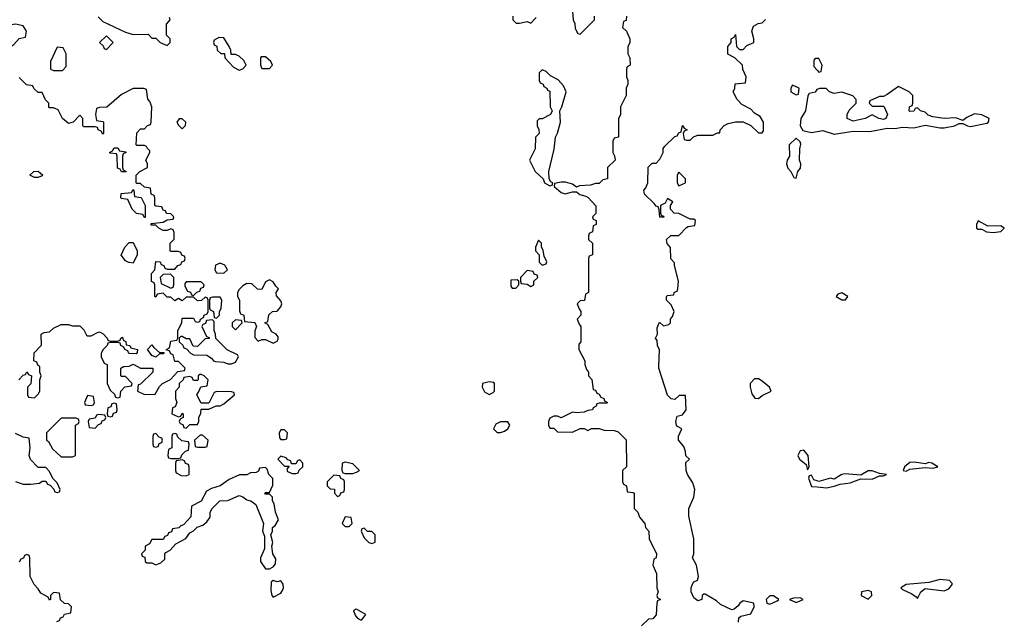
# Model space of a CAD drawing. Header units: inches. Extents: x 2701323 to 2964515, y 494916 to 722124.
# Tile 268 of 656: x 2805792 to 2810988, y 628654 to 631831. Entities that reach past the tile are written whole.
import ezdxf

# ---------------------------------------------------------------- set-up
doc = ezdxf.new("R2010")
doc.units = ezdxf.units.IN
doc.header["$MEASUREMENT"] = 0
for name, color, linetype in [('C8602', 7, 'Continuous'), ('C8603', 7, 'Continuous'), ('C8612', 7, 'Continuous'), ('C8613', 7, 'Continuous')]:
    doc.layers.add(name, color=color, linetype=linetype)

msp = doc.modelspace()

# ---------------------------------------------------------------- linework, layer by layer
at = {"layer": 'C8602', "color": 2, "elevation": 2}
for points in [[(2805788, 629930), (2805810, 629954), (2805822, 629958), (2805830, 629972), (2805838, 629958), (2805854, 629950), (2805851.6, 629908.4), (2805834, 629890), (2805834, 629850), (2805838, 629838), (2805870, 629834), (2805890, 629854), (2805898, 629870), (2805898, 629930), (2805906, 629950), (2805898, 629970), (2805898, 629998), (2805895.7, 630000)], [(2806254, 630000), (2806254, 629910), (2806270, 629874), (2806292.7, 629852.7), (2806298, 629838), (2806310, 629834), (2806322, 629838), (2806326, 629870), (2806347.3, 629892.7), (2806382, 629898), (2806386, 629910), (2806350, 629946), (2806330, 629946), (2806326, 629950), (2806326, 629990), (2806340.4, 629999.6), (2806345.3, 630000)], [(2806413.2, 630000), (2806430, 629991.3), (2806494, 629990), (2806494, 629970), (2806430, 629906), (2806418, 629902), (2806414, 629870), (2806450, 629852), (2806507.3, 629852.7), (2806530, 629894), (2806546, 629910), (2806588.4, 629931.6), (2806627.3, 629972.7), (2806662, 629978), (2806666, 629990), (2806656, 630000)], [(2808777.6, 630000), (2808783.6, 629983.6), (2808794, 629970), (2808794, 629950), (2808811.6, 629931.6), (2808818, 629878), (2808830, 629874), (2808838, 629858), (2808850, 629854), (2808858, 629838), (2808874, 629830), (2808878, 629818), (2808894, 629810), (2808890, 629806), (2808850, 629806), (2808838, 629802), (2808834, 629790), (2808818, 629782), (2808814, 629770), (2808790, 629768), (2808770, 629758), (2808730, 629755.3), (2808710, 629759), (2808650, 629728), (2808630, 629738), (2808610, 629738), (2808590, 629726), (2808582, 629710), (2808582, 629690), (2808590, 629674), (2808610, 629674), (2808630, 629654), (2808710, 629652), (2808750, 629672), (2808770, 629672), (2808790, 629662), (2808810, 629672), (2808850, 629672), (2808876.4, 629663.6), (2808930, 629662), (2808950, 629654), (2808991.6, 629611.6), (2808994, 629470), (2808974, 629450), (2808974, 629390), (2808978, 629378), (2808994, 629370), (2808998, 629338), (2809030, 629334), (2809034, 629330), (2809034, 629250), (2809054, 629230), (2809063.6, 629203.6), (2809091.3, 629171.3), (2809094, 629150), (2809112, 629130), (2809114, 629090), (2809152, 629010), (2809151.6, 628988.4), (2809138, 628982), (2809134, 628950), (2809152.7, 628907.3), (2809154, 628830), (2809162, 628810), (2809154, 628790), (2809158, 628778), (2809174, 628770), (2809158, 628762), (2809154, 628750), (2809151.6, 628688.4), (2809132.7, 628667.3), (2809110, 628666), (2809074, 628630)], [(2809586, 628650), (2809587.3, 628672.7), (2809598, 628682), (2809650, 628694), (2809668, 628730), (2809666, 628750), (2809610, 628762), (2809592, 628750), (2809583.6, 628736.4), (2809562, 628718), (2809550, 628715.3), (2809490, 628742), (2809470, 628762), (2809410, 628798), (2809402, 628798), (2809394, 628790), (2809391.1, 628768.9), (2809370, 628762), (2809350, 628778), (2809335.3, 628810), (2809335.3, 628830), (2809342, 628850), (2809350, 628862), (2809368.4, 628871.6), (2809374, 628890), (2809364, 628950), (2809342, 628990), (2809348.7, 629010), (2809348.9, 629088.9), (2809324, 629210), (2809324, 629250), (2809348.7, 629310), (2809354, 629350), (2809344.7, 629384.7), (2809315.3, 629430), (2809309, 629450), (2809308, 629492), (2809326, 629510), (2809307.3, 629527.3), (2809306, 629550), (2809296.4, 629576.4), (2809268.7, 629610), (2809268.4, 629631.6), (2809286, 629670), (2809263.1, 629683.1), (2809258, 629690), (2809255.3, 629710), (2809262, 629738), (2809290, 629744.7), (2809308.7, 629770), (2809306, 629846), (2809272.7, 629847.3), (2809250, 629826), (2809230, 629828), (2809210, 629848), (2809164, 629990), (2809164.5, 630000)], [(2805770, 629392), (2805810, 629378), (2805850, 629378), (2805896.4, 629383.6), (2805910, 629394), (2805930, 629394), (2805938, 629378), (2805952.7, 629372.7), (2805972.7, 629352.7), (2805978, 629338), (2805990, 629334), (2806002, 629338), (2806006, 629350), (2805990, 629386), (2805967.3, 629407.3), (2805950, 629446), (2805930, 629466), (2805890, 629466), (2805849.1, 629509.1), (2805842, 629530), (2805848, 629570), (2805842, 629622), (2805810, 629626), (2805770, 629646)], [(2810000, 629396), (2809982, 629402), (2809970, 629426), (2809958, 629422), (2809954, 629410), (2809970, 629366.8), (2810000, 629363.9)], [(2805987.3, 628652.7), (2806002, 628658), (2806007.3, 628672.7), (2806022, 628678), (2806028, 628692), (2806062, 628698), (2806066, 628730), (2806050, 628746), (2806028.4, 628748.4), (2806007.3, 628767.3), (2806002, 628802), (2805970, 628806), (2805954, 628790), (2805954, 628770), (2805950, 628766), (2805942, 628782), (2805903.1, 628803.1), (2805890, 628826), (2805868.4, 628848.4), (2805848, 628890), (2805846, 628990), (2805842, 629002), (2805830, 629006), (2805818, 629002), (2805812.7, 628987.3), (2805798, 628982), (2805790, 628966)]]:
    msp.add_lwpolyline(points, dxfattribs=at)
for points in [[(2806750, 629958), (2806742, 629958), (2806734, 629950), (2806734, 629930), (2806730, 629926), (2806710, 629926), (2806702, 629942), (2806690, 629946), (2806658, 629942), (2806654, 629930), (2806634, 629910), (2806634, 629890), (2806614, 629870), (2806614, 629830), (2806622, 629810), (2806612.7, 629787.3), (2806598, 629782), (2806594, 629750), (2806630, 629734), (2806642, 629738), (2806650, 629754), (2806654, 629750), (2806654, 629730), (2806638, 629722), (2806634, 629710), (2806638, 629698), (2806652.7, 629692.7), (2806658, 629678), (2806670, 629674), (2806690, 629694), (2806730, 629694), (2806738, 629710), (2806738, 629730), (2806747.3, 629752.7), (2806750, 629774), (2806790, 629774), (2806828.4, 629791.6), (2806850, 629792), (2806870, 629802), (2806926, 629850), (2806922, 629862), (2806910, 629866), (2806832.7, 629867.3), (2806818, 629862), (2806790, 629806), (2806750, 629806), (2806726, 629850), (2806736.4, 629863.6), (2806747.3, 629892.7), (2806782, 629898), (2806786, 629930), (2806766, 629950)], [(2808270, 629918), (2808234, 629910), (2808232, 629890), (2808245.4, 629865.4), (2808270, 629852), (2808290, 629862), (2808298, 629870), (2808298, 629910), (2808294.6, 629914.6)], [(2809690, 629935.3), (2809670, 629934), (2809646, 629910), (2809646, 629890), (2809655.3, 629855.3), (2809671.6, 629831.6), (2809690, 629831.3), (2809710, 629846), (2809758, 629870), (2809748, 629890), (2809710, 629922)], [(2806150, 629846), (2806134, 629810), (2806138, 629798), (2806170, 629794), (2806182, 629798), (2806186, 629810), (2806182, 629842)], [(2806290, 629806), (2806278, 629802), (2806272.7, 629787.3), (2806258, 629782), (2806254, 629750), (2806258, 629738), (2806270, 629734), (2806282, 629738), (2806287.3, 629752.7), (2806302, 629758), (2806306, 629770), (2806302, 629802)], [(2806090, 629726), (2806010, 629726), (2805934, 629650), (2805934, 629610), (2805943.6, 629603.6), (2805965.4, 629565.4), (2806010, 629522), (2806070, 629522), (2806086, 629530), (2806086, 629690), (2806102, 629698), (2806106, 629710), (2806102, 629722)], [(2806210, 629746), (2806198, 629742), (2806190, 629726), (2806158, 629722), (2806154, 629710), (2806158, 629678), (2806190, 629674), (2806207.3, 629692.7), (2806222, 629698), (2806227.3, 629712.7), (2806242, 629718), (2806246, 629730), (2806242, 629742)], [(2808330, 629708), (2808305.4, 629694.6), (2808292, 629670), (2808311.6, 629651.6), (2808330, 629651.3), (2808350, 629658), (2808368, 629670), (2808378, 629690), (2808367.3, 629707.3)], [(2807190, 629666), (2807170, 629666), (2807162, 629650), (2807163.6, 629623.6), (2807170, 629614), (2807190, 629614), (2807202, 629618), (2807206, 629650)], [(2806510, 629646), (2806498, 629642), (2806494, 629630), (2806494, 629590), (2806498, 629578), (2806510, 629574), (2806522, 629578), (2806527.3, 629592.7), (2806542, 629598), (2806546, 629610), (2806542, 629622), (2806527.3, 629627.3)], [(2806610, 629646), (2806598, 629642), (2806594, 629630), (2806594, 629570), (2806578, 629562), (2806574, 629530), (2806578, 629518), (2806590, 629514), (2806630, 629514), (2806642, 629518), (2806647.3, 629532.7), (2806667.3, 629552.7), (2806682, 629558), (2806686, 629590), (2806682, 629602), (2806647.3, 629607.3), (2806627.3, 629627.3), (2806622, 629642)], [(2806756.4, 629636.4), (2806743.6, 629636.4), (2806714, 629610), (2806718, 629578), (2806730, 629574), (2806770, 629574), (2806782, 629578), (2806786, 629610)], [(2809930, 629557.2), (2809910, 629554), (2809898.8, 629530), (2809906.8, 629510), (2809942, 629482), (2809950, 629454), (2809958, 629470), (2809953.2, 629530)], [(2806650, 629506), (2806618, 629502), (2806614, 629490), (2806614, 629450), (2806618, 629438), (2806643.6, 629423.6), (2806670, 629422), (2806686, 629430), (2806686, 629470), (2806682, 629482), (2806667.3, 629487.3), (2806662, 629502)], [(2807170, 629526), (2807154, 629510), (2807190, 629474), (2807214, 629474), (2807202, 629458), (2807204.7, 629444.7), (2807230, 629434), (2807250, 629434), (2807262, 629438), (2807267.3, 629452.7), (2807286, 629470), (2807286, 629490), (2807270, 629506), (2807258, 629502), (2807250, 629486), (2807226, 629486), (2807222, 629502), (2807207.3, 629507.3), (2807198, 629518)], [(2807090, 629466), (2807058, 629462), (2807052.7, 629447.3), (2807039.6, 629440.4), (2807010, 629438), (2806990, 629428), (2806952.7, 629427.3), (2806896.9, 629403.1), (2806850.6, 629369.4), (2806804.7, 629355.3), (2806778, 629342), (2806750, 629288), (2806698, 629262), (2806694.4, 629205.6), (2806656.9, 629163.1), (2806642, 629158), (2806631.6, 629148.4), (2806598, 629142), (2806592.7, 629127.3), (2806578, 629122), (2806572.7, 629107.3), (2806558, 629102), (2806550, 629086), (2806490, 629086), (2806476.9, 629063.1), (2806454, 629050), (2806454, 629030), (2806434, 629010), (2806438, 628998), (2806452.7, 628992.7), (2806454, 628970), (2806463.6, 628963.6), (2806490, 628962), (2806510, 628952), (2806536.4, 628963.6), (2806558, 628982), (2806558, 629010), (2806563.1, 629016.9), (2806586, 629030), (2806616.4, 629063.6), (2806668.4, 629091.6), (2806690, 629122), (2806710, 629132), (2806729.1, 629150.9), (2806758, 629162), (2806780.4, 629179.6), (2806796.4, 629203.6), (2806798, 629230), (2806808, 629250), (2806848, 629290), (2806890, 629292), (2806950, 629318), (2806970, 629311), (2806990, 629296), (2807012, 629290), (2807038, 629270), (2807078, 629170), (2807074, 629130), (2807083.6, 629103.6), (2807083.6, 629036.4), (2807062, 628990), (2807062, 628970), (2807090, 628932), (2807110, 628931.3), (2807130, 628942), (2807142, 628958), (2807143.1, 628983.1), (2807128, 629010), (2807122, 629050), (2807128.7, 629070), (2807118, 629110), (2807126, 629130), (2807126, 629150), (2807140.4, 629159.6), (2807158, 629190), (2807142, 629230), (2807134.6, 629274.6), (2807126, 629290), (2807126, 629310), (2807110, 629326), (2807090, 629326), (2807086, 629330), (2807090, 629334), (2807110, 629334), (2807127.3, 629372.7), (2807128, 629390), (2807127.3, 629407.3), (2807106, 629430), (2807098, 629458)], [(2807510, 629495.3), (2807494, 629490), (2807492.7, 629452.7), (2807498, 629438), (2807510, 629434), (2807550, 629434), (2807570, 629442), (2807586, 629450), (2807550, 629486)], [(2807450, 629426), (2807414, 629390), (2807414, 629370), (2807430, 629354), (2807452.7, 629352.7), (2807454, 629330), (2807470, 629314), (2807482, 629318), (2807487.3, 629332.7), (2807502, 629338), (2807506, 629350), (2807506, 629390), (2807502, 629402), (2807487.3, 629407.3), (2807482, 629422)], [(2807510, 629206), (2807494, 629170), (2807510, 629154), (2807530, 629154), (2807546, 629170), (2807542, 629202)], [(2807610, 629146), (2807598, 629142), (2807594, 629130), (2807610, 629094), (2807634, 629070), (2807650, 629064.7), (2807667.3, 629072.7), (2807668, 629110), (2807650, 629128), (2807628, 629128)], [(2807130, 628868.7), (2807119.6, 628860.4), (2807116.9, 628816.9), (2807122, 628790), (2807130, 628782), (2807170, 628802), (2807180.2, 628819.8), (2807184, 628830), (2807182, 628850), (2807170, 628868), (2807150, 628862)], [(2809770, 628788), (2809750, 628788), (2809732, 628770), (2809734, 628750), (2809750, 628744.7), (2809790, 628762), (2809798, 628770)], [(2809910, 628778), (2809876.4, 628776.4), (2809854, 628770), (2809890, 628754), (2809910, 628762), (2809926, 628770)], [(2807570, 628718), (2807563.6, 628716.4), (2807554, 628710), (2807563.6, 628683.6), (2807574, 628670), (2807590, 628662), (2807598, 628662), (2807618, 628690)]]:
    msp.add_lwpolyline(points, close=True, dxfattribs=at)
at = {"layer": 'C8603', "color": 2, "elevation": 2}
for points in [[(2806205.4, 631845.4), (2806230, 631822), (2806350, 631764.7), (2806390, 631752), (2806470, 631754), (2806490, 631734), (2806510, 631734), (2806534, 631710), (2806570, 631694), (2806586, 631710), (2806586, 631730), (2806566, 631750), (2806567.3, 631807.3), (2806586, 631830), (2806582, 631842)], [(2808394, 631850), (2808394, 631830), (2808412.7, 631812.7), (2808430, 631812), (2808470, 631822), (2808490, 631812), (2808518, 631842)], [(2808994, 631850), (2808992.7, 631827.3), (2808978, 631822), (2808974, 631790), (2808994, 631770), (2809012, 631730), (2809011.1, 631708.9), (2809002, 631690), (2809002, 631650), (2809012, 631630), (2809014, 631590), (2808998, 631582), (2808994, 631570), (2808994, 631530), (2809002, 631510), (2809002, 631490), (2808992, 631470), (2808992, 631430), (2808962, 631370), (2808962, 631330), (2808952.7, 631307.3), (2808952, 631210), (2808930, 631206), (2808922, 631190), (2808922, 631130), (2808931.6, 631111.6), (2808934, 631090), (2808894, 631050), (2808894, 630990), (2808870, 630986), (2808850, 630966), (2808830, 630966), (2808803.6, 630956.4), (2808746.4, 630953.6), (2808730, 630946), (2808710, 630962), (2808672.9, 630972.9), (2808650, 630973.2), (2808614, 630966), (2808612, 630950), (2808650, 630918), (2808670, 630911.3), (2808710, 630922), (2808730, 630922), (2808747.1, 630907.1), (2808779.6, 630899.6), (2808792.7, 630892.7), (2808832.7, 630847.3), (2808831.6, 630808.4), (2808814, 630790), (2808818, 630778), (2808834, 630770), (2808834, 630750), (2808818, 630742), (2808814, 630710), (2808798, 630702), (2808794, 630690), (2808794, 630670), (2808814, 630650), (2808814, 630590), (2808798, 630582), (2808794, 630570), (2808794, 630390), (2808778, 630382), (2808772.7, 630347.3), (2808750, 630346), (2808734, 630330), (2808743.6, 630303.6), (2808754, 630290), (2808754, 630270), (2808734, 630250), (2808743.6, 630223.6), (2808754, 630210), (2808754, 630130), (2808742, 630118), (2808742, 630090), (2808774, 630030), (2808774, 630010), (2808777.6, 630000)], [(2808710, 631874), (2808712, 631830), (2808722, 631810), (2808723.6, 631783.6), (2808738, 631758), (2808750, 631754), (2808826, 631830), (2808826, 631850)], [(2809164.5, 630000), (2809168.4, 630088.4), (2809158, 630110), (2809156.4, 630136.4), (2809148, 630150), (2809158, 630170), (2809156.4, 630203.6), (2809166, 630230), (2809170, 630232), (2809190, 630214), (2809218, 630222), (2809226, 630230), (2809226, 630250), (2809236.4, 630263.6), (2809246, 630290), (2809230, 630326), (2809206, 630350), (2809206, 630370), (2809210, 630374), (2809242, 630378), (2809247.3, 630392.7), (2809262, 630398), (2809266, 630410), (2809268, 630450), (2809247.3, 630532.7), (2809247.3, 630547.3), (2809228.4, 630568.4), (2809227.3, 630627.3), (2809208.7, 630648.7), (2809206, 630670), (2809228.4, 630691.6), (2809270, 630692), (2809310, 630734), (2809320.4, 630739.6), (2809355.3, 630744.7), (2809358, 630770), (2809350, 630778), (2809330, 630778), (2809270, 630808), (2809246, 630810), (2809226, 630830), (2809226, 630850), (2809238, 630870), (2809210, 630886), (2809198, 630862), (2809174, 630850), (2809174, 630810), (2809178, 630798), (2809190, 630794), (2809191.6, 630788.4), (2809170, 630788), (2809167.3, 630827.3), (2809162, 630842), (2809150, 630846), (2809140.4, 630860.4), (2809088.9, 630908.9), (2809086, 630930), (2809096.4, 630943.6), (2809106, 630970), (2809108.4, 631051.6), (2809130, 631074), (2809150, 631074), (2809170, 631094), (2809188, 631130), (2809188, 631150), (2809196.4, 631163.6), (2809250, 631214), (2809262, 631218), (2809270, 631234), (2809282, 631238), (2809290, 631272), (2809298, 631258), (2809314, 631250), (2809298, 631242), (2809294, 631230), (2809298, 631198), (2809310, 631194), (2809330, 631194), (2809347.3, 631212.7), (2809370, 631222), (2809450, 631222), (2809474, 631234), (2809486, 631234), (2809488, 631250), (2809510, 631272), (2809530, 631282), (2809570, 631292), (2809610, 631292), (2809650, 631272), (2809690, 631234), (2809710, 631234), (2809716.4, 631243.6), (2809718, 631290), (2809700.4, 631320.4), (2809670, 631338), (2809650, 631358), (2809603.1, 631383.1), (2809578, 631410), (2809558, 631450), (2809566, 631470), (2809567.3, 631492.7), (2809622, 631498), (2809626, 631530), (2809608.4, 631568.4), (2809606, 631590), (2809566, 631630), (2809529.1, 631649.1), (2809528.7, 631690), (2809546, 631710), (2809546, 631730), (2809562, 631738), (2809570, 631752), (2809574, 631690), (2809590, 631674), (2809610, 631674), (2809630, 631694), (2809666, 631710), (2809666, 631730), (2809655.3, 631770), (2809664, 631796), (2809688.4, 631811.6), (2809710, 631814), (2809727.3, 631832.7)], [(2810000, 631626), (2809990, 631626), (2809982, 631618), (2809983.6, 631583.6), (2810000, 631565.2)], [(2806656, 630000), (2806630, 630026), (2806610, 630026), (2806602, 630062), (2806590, 630066), (2806582, 630082), (2806566, 630086), (2806566, 630090), (2806582, 630098), (2806590, 630134), (2806622, 630138), (2806626, 630150), (2806626, 630190), (2806648, 630230), (2806650, 630254), (2806710, 630254), (2806718, 630238), (2806730, 630234), (2806742, 630238), (2806746, 630250), (2806762, 630258), (2806766, 630270), (2806782, 630278), (2806786, 630290), (2806786, 630350), (2806782, 630362), (2806770, 630366), (2806752, 630348), (2806730, 630346), (2806710, 630366), (2806670, 630366), (2806650, 630346), (2806630, 630358), (2806610, 630346), (2806590, 630366), (2806570, 630366), (2806550, 630386), (2806518, 630382), (2806510, 630366), (2806506, 630370), (2806506, 630430), (2806502, 630442), (2806488.4, 630448.4), (2806488, 630490), (2806506, 630510), (2806510, 630554), (2806532.7, 630552.7), (2806538, 630538), (2806552.7, 630532.7), (2806558, 630518), (2806570, 630514), (2806610, 630514), (2806627.3, 630532.7), (2806642, 630538), (2806647.3, 630552.7), (2806662, 630558), (2806666, 630570), (2806662, 630582), (2806647.3, 630587.3), (2806642, 630602), (2806630, 630606), (2806590, 630606), (2806586, 630610), (2806586, 630650), (2806607.3, 630672.7), (2806607.3, 630707.3), (2806602, 630722), (2806590, 630726), (2806570, 630718), (2806550, 630718), (2806526, 630730), (2806510, 630746), (2806486, 630746), (2806486, 630754), (2806550, 630762), (2806570, 630774), (2806602, 630778), (2806606, 630790), (2806590, 630806), (2806567.3, 630807.3), (2806562, 630822), (2806550, 630826), (2806542, 630842), (2806510, 630846), (2806506, 630850), (2806506, 630890), (2806502, 630902), (2806486, 630910), (2806482, 630942), (2806450, 630946), (2806430, 630966), (2806410, 630966), (2806406, 630970), (2806406, 631010), (2806426, 631030), (2806466, 631050), (2806466, 631070), (2806458, 631090), (2806478, 631130), (2806478, 631138), (2806466, 631150), (2806462, 631162), (2806450, 631166), (2806410, 631166), (2806406, 631170), (2806410, 631234), (2806430, 631254), (2806450, 631254), (2806467.3, 631272.7), (2806482, 631278), (2806486, 631290), (2806488.7, 631370), (2806479, 631399), (2806468, 631412), (2806462, 631462), (2806447.3, 631467.3), (2806390, 631468), (2806330, 631435.3), (2806251.6, 631368.4), (2806212.7, 631367.3), (2806198, 631362), (2806192, 631330), (2806198, 631298), (2806230, 631294), (2806234, 631290), (2806234, 631230), (2806230, 631226), (2806222, 631242), (2806206, 631250), (2806202, 631262), (2806190, 631266), (2806130, 631266), (2806126, 631270), (2806126, 631310), (2806110, 631326), (2806074, 631290), (2806050, 631282), (2806018, 631310), (2805995.3, 631355.3), (2805970, 631366), (2805950, 631366), (2805946, 631370), (2805946, 631390), (2805928.4, 631408.4), (2805910, 631446), (2805890, 631446), (2805867.3, 631467.3), (2805862, 631482), (2805827.3, 631487.3), (2805790, 631526)], [(2810000, 631462.7), (2809998, 631462), (2809990, 631448), (2809958, 631442), (2809952, 631428), (2809938.8, 631350), (2809914.8, 631310), (2809911, 631271), (2809925.4, 631245.4), (2809970, 631234.8), (2810000, 631240.4)], [(2805895.7, 630000), (2805887.3, 630007.3), (2805882, 630022), (2805866, 630030), (2805868.4, 630071.6), (2805907.3, 630112.7), (2805906, 630170), (2805920.4, 630179.6), (2805950, 630182), (2805970, 630202), (2806010, 630222), (2806050, 630222), (2806070, 630214), (2806110, 630214), (2806130, 630194), (2806144.7, 630164.7), (2806150, 630162), (2806170, 630162), (2806210, 630182), (2806219.6, 630179.6), (2806232.7, 630172.7), (2806254, 630150), (2806258, 630138), (2806270, 630134), (2806310, 630134), (2806322, 630138), (2806326, 630150), (2806334, 630154), (2806338, 630138), (2806351.6, 630131.6), (2806354, 630114), (2806374, 630110), (2806378, 630098), (2806414, 630090), (2806412.7, 630072.7), (2806407.3, 630067.3), (2806368.4, 630068.4), (2806362, 630082), (2806346, 630090), (2806342, 630102), (2806326, 630110), (2806322, 630122), (2806310, 630126), (2806270, 630126), (2806258, 630122), (2806254, 630110), (2806232, 630090), (2806222, 630070), (2806222, 630050), (2806238, 630018), (2806254, 630010), (2806254, 630000)], [(2806345.3, 630000), (2806370, 630002), (2806390, 630012), (2806413.2, 630000)]]:
    msp.add_lwpolyline(points, dxfattribs=at)
for points in [[(2805770, 631808), (2805738, 631802), (2805734, 631790), (2805672, 631730), (2805678, 631698), (2805711.6, 631691.6), (2805718, 631678), (2805730, 631674), (2805742, 631678), (2805746, 631690), (2805760.4, 631699.6), (2805788.7, 631731.3), (2805822, 631738), (2805828, 631770), (2805810, 631798)], [(2806250, 631746), (2806214, 631710), (2806232.7, 631692.7), (2806238, 631678), (2806250, 631674), (2806286, 631710)], [(2806843.6, 631736.4), (2806818, 631722), (2806814, 631710), (2806818, 631698), (2806831.6, 631691.6), (2806834, 631670), (2806852.7, 631652.7), (2806872, 631652), (2806874, 631630), (2806919.8, 631579.8), (2806950, 631564.7), (2806970, 631572), (2806988, 631590), (2806974.6, 631614.6), (2806950, 631638), (2806930, 631648), (2806907.3, 631647.3), (2806906, 631670), (2806898, 631690), (2806870, 631735.3)], [(2805990, 631686), (2805954, 631610), (2805954, 631570), (2805970, 631562), (2806010, 631562), (2806018, 631562), (2806036.4, 631583.6), (2806038, 631650), (2806022, 631682)], [(2807090, 631635.3), (2807066, 631634), (2807062, 631630), (2807062, 631590), (2807070, 631574), (2807110, 631574), (2807126, 631590), (2807118, 631610)], [(2808550, 631566), (2808534, 631550), (2808534, 631510), (2808538, 631498), (2808554, 631490), (2808558, 631478), (2808574, 631470), (2808578, 631458), (2808590, 631454), (2808592, 631370), (2808602, 631350), (2808594, 631330), (2808550, 631308), (2808532.7, 631307.3), (2808523.6, 631296.4), (2808522, 631270), (2808531.6, 631251.6), (2808534, 631230), (2808514, 631210), (2808511.6, 631148.4), (2808482, 631090), (2808512, 631030), (2808554, 630990), (2808562, 630970), (2808590, 630954), (2808602, 630958), (2808606, 630970), (2808595.3, 630975.3), (2808586, 630990), (2808585.2, 631030), (2808612.3, 631147.7), (2808619.3, 631210), (2808630, 631232), (2808645.2, 631290), (2808642, 631350), (2808653.2, 631370), (2808676, 631450), (2808661.5, 631481.5), (2808632.9, 631512.9), (2808594, 631534), (2808570, 631558)], [(2809870, 631486), (2809862, 631470), (2809862, 631450), (2809890, 631434), (2809902, 631438), (2809906, 631470)], [(2806650, 631308), (2806632.7, 631307.3), (2806622, 631290), (2806630, 631274), (2806650, 631254), (2806667.3, 631272.7), (2806668, 631290)], [(2809890, 631206), (2809852, 631170), (2809854, 631110), (2809842, 631090), (2809838, 631070), (2809846.4, 631046.4), (2809862, 631030), (2809878, 630998), (2809890, 630994), (2809898, 631030), (2809912.7, 631047.3), (2809914, 631070), (2809908, 631090), (2809908.4, 631148.4), (2809913.6, 631173.6), (2809910, 631186)], [(2806330, 631028), (2806322, 631042), (2806307.3, 631047.3), (2806306, 631110), (2806302, 631122), (2806270, 631126), (2806266, 631130), (2806282, 631138), (2806290, 631154), (2806310, 631154), (2806318, 631138), (2806350, 631134), (2806354, 631130), (2806338, 631122), (2806334, 631110), (2806334, 631050), (2806338, 631038), (2806354, 631030), (2806350, 631028)], [(2805870, 630998), (2805846, 631010), (2805866, 631030), (2805890, 631031.3), (2805914, 631010), (2805910, 631006), (2805890, 630998)], [(2809270, 631026), (2809262, 631010), (2809262, 630970), (2809270, 630954), (2809290, 630962), (2809306, 630970), (2809306, 630990)], [(2806450, 630786), (2806442, 630802), (2806408.4, 630808.4), (2806386, 630830), (2806362, 630882), (2806330, 630886), (2806326, 630890), (2806327.3, 630912.7), (2806382, 630918), (2806390, 630934), (2806394, 630930), (2806398, 630898), (2806432.7, 630892.7), (2806454, 630850), (2806454, 630786)], [(2806390, 630546), (2806368.4, 630548.4), (2806350, 630558), (2806328, 630588), (2806346, 630630), (2806370, 630654), (2806390, 630654), (2806412, 630610), (2806412, 630590)], [(2808530, 630666), (2808514, 630630), (2808514, 630610), (2808534, 630590), (2808534, 630550), (2808550, 630534), (2808570, 630542), (2808574.6, 630554.6), (2808560.4, 630580.4), (2808554.6, 630614.6), (2808546, 630630), (2808546, 630650)], [(2806850, 630546), (2806824.7, 630535.3), (2806822, 630510), (2806830, 630494), (2806870, 630492), (2806888, 630510), (2806874.6, 630534.6)], [(2806587.3, 630487.3), (2806550, 630486), (2806534, 630470), (2806538, 630438), (2806590, 630414), (2806602, 630418), (2806606, 630430), (2806606, 630470)], [(2808470, 630506), (2808434, 630470), (2808434, 630450), (2808438, 630438), (2808470, 630434), (2808490, 630422), (2808506, 630430), (2808506, 630450), (2808526, 630470), (2808522, 630482), (2808507.3, 630487.3), (2808502, 630502)], [(2806750, 630446), (2806670, 630446), (2806663.6, 630436.4), (2806663.6, 630423.6), (2806678, 630398), (2806692.7, 630392.7), (2806698, 630378), (2806710, 630374), (2806727.3, 630392.7), (2806742, 630398), (2806747.3, 630412.7), (2806762, 630418), (2806766, 630430)], [(2807110, 630458), (2807090, 630446), (2807070, 630406), (2807047.3, 630407.3), (2807016.4, 630436.4), (2806990, 630438), (2806970, 630426), (2806950, 630406), (2806942, 630390), (2806942, 630370), (2806952, 630350), (2806952.7, 630292.7), (2806958, 630278), (2806974, 630270), (2806978, 630238), (2807032.7, 630232.7), (2807042, 630210), (2807032.7, 630187.3), (2807032.7, 630152.7), (2807050, 630134), (2807070, 630142), (2807090, 630142), (2807130, 630122), (2807150, 630134), (2807156.4, 630143.6), (2807156.4, 630156.4), (2807146, 630170), (2807123.1, 630183.1), (2807102, 630222), (2807086, 630230), (2807102, 630238), (2807107.3, 630272.7), (2807126, 630290), (2807150, 630292), (2807170, 630314), (2807175.3, 630330), (2807170, 630346), (2807147.3, 630372.7), (2807146, 630390), (2807158, 630410), (2807143.1, 630423.1), (2807130, 630446)], [(2808418, 630458), (2808384.7, 630455.3), (2808383.6, 630423.6), (2808390, 630414), (2808410, 630414), (2808426, 630430), (2808426, 630450)], [(2806850, 630366), (2806810, 630366), (2806798, 630362), (2806794, 630350), (2806794, 630310), (2806798, 630298), (2806814, 630290), (2806818, 630258), (2806830, 630254), (2806846, 630270), (2806846, 630290), (2806854.6, 630305.4), (2806858, 630350)], [(2806810, 630246), (2806778, 630242), (2806772.7, 630227.3), (2806758, 630222), (2806754, 630210), (2806778, 630158), (2806792.7, 630152.7), (2806792.7, 630147.3), (2806770, 630146), (2806730, 630106), (2806707.3, 630107.3), (2806690, 630146), (2806670, 630146), (2806650, 630158), (2806642, 630158), (2806634, 630150), (2806634, 630130), (2806652.7, 630112.7), (2806658, 630098), (2806672.7, 630092.7), (2806694, 630070), (2806710, 630062), (2806779.6, 630059.6), (2806803.6, 630043.6), (2806814, 630030), (2806825.4, 630025.4), (2806870, 630022), (2806890, 630014), (2806910, 630014), (2806930, 630022), (2806946, 630050), (2806942, 630062), (2806887.3, 630087.3), (2806827.3, 630147.3), (2806826, 630170), (2806818, 630190), (2806818, 630238)], [(2806930, 630246), (2806914, 630230), (2806914, 630210), (2806930, 630194), (2806966, 630230), (2806962, 630242)], [(2806530, 630074), (2806554, 630074), (2806550, 630066), (2806530, 630066), (2806510, 630048), (2806490, 630058), (2806466, 630090), (2806490, 630114), (2806499.6, 630099.6)]]:
    msp.add_lwpolyline(points, close=True, dxfattribs=at)
at = {"layer": 'C8612', "color": 2, "elevation": 2}
msp.add_lwpolyline([(2810000, 629363.9), (2810050, 629359.1), (2810090, 629367.7), (2810122, 629378), (2810175.1, 629384.9), (2810230, 629406.8), (2810290, 629405.5), (2810330, 629422), (2810350, 629422), (2810366, 629430), (2810330, 629435.3), (2810290, 629449), (2810270, 629449), (2810230, 629426), (2810147.3, 629432.7), (2810130.7, 629429.3), (2810090, 629404), (2810070, 629409.2), (2810010, 629392.7), (2810000, 629396)], dxfattribs=at)
for points in [[(2810514.8, 629494.8), (2810490, 629493.2), (2810462, 629470), (2810454, 629450), (2810470, 629447.3), (2810490, 629458), (2810570, 629466.8), (2810610, 629462.8), (2810638, 629470), (2810606, 629490), (2810590, 629493.2), (2810570, 629486)], [(2810650, 628875.6), (2810590, 628859), (2810470, 628848), (2810442, 628830), (2810450, 628822), (2810499.8, 628799.8), (2810523.6, 628783.6), (2810530, 628774), (2810548, 628810), (2810570, 628826.8), (2810670, 628814.8), (2810694.8, 628825.2), (2810714, 628850), (2810713.2, 628853.2), (2810698, 628870)], [(2810270, 628816), (2810234, 628810), (2810232, 628790), (2810270, 628771.3), (2810288.7, 628790), (2810288, 628810)]]:
    msp.add_lwpolyline(points, close=True, dxfattribs=at)
at = {"layer": 'C8613', "color": 2, "elevation": 2}
for points in [[(2810000, 631565.2), (2810010, 631554), (2810022, 631558), (2810026, 631590), (2810010, 631626), (2810000, 631626)], [(2810000, 631240.4), (2810030, 631246), (2810090, 631227.3), (2810190, 631242.8), (2810278.6, 631241.4), (2810370, 631258.8), (2810410, 631256.3), (2810450, 631262.8), (2810510, 631260.7), (2810570, 631274.8), (2810650, 631259.1), (2810670, 631259.1), (2810726, 631270), (2810750, 631282), (2810770, 631282), (2810794, 631270), (2810810, 631267.3), (2810895.6, 631284.4), (2810904, 631290), (2810908.7, 631310), (2810870, 631329.2), (2810830, 631334), (2810790, 631315.3), (2810770, 631298), (2810732.5, 631312.5), (2810671.1, 631308.9), (2810610, 631317.2), (2810586, 631326), (2810570, 631342), (2810546, 631350), (2810530, 631366), (2810518, 631362), (2810511.3, 631348.7), (2810490, 631346), (2810486, 631350), (2810488, 631370), (2810502, 631378), (2810506, 631390), (2810506, 631430), (2810486, 631450), (2810430, 631478), (2810370, 631435.3), (2810350, 631426), (2810330, 631426), (2810278, 631402), (2810274, 631390), (2810290, 631374), (2810350, 631374), (2810354, 631370), (2810372, 631330), (2810362, 631310), (2810350, 631304), (2810326, 631310), (2810290, 631328), (2810254, 631310), (2810190, 631295.3), (2810158, 631310), (2810158, 631330), (2810170, 631354), (2810206, 631390), (2810206, 631410), (2810188.4, 631428.4), (2810130, 631448), (2810090, 631442), (2810066, 631450), (2810047.3, 631467.3), (2810012.7, 631467.3), (2810000, 631462.7)]]:
    msp.add_lwpolyline(points, dxfattribs=at)
for points in [[(2810850, 630768), (2810841, 630750), (2810842, 630730), (2810850, 630724.7), (2810870, 630724.7), (2810894, 630710), (2810930, 630706.8), (2810970, 630712), (2810988, 630730), (2810970, 630742), (2810901.2, 630741.2)], [(2810130, 630388.7), (2810110, 630382), (2810101, 630370), (2810130, 630351.3), (2810150, 630352), (2810162, 630370)]]:
    msp.add_lwpolyline(points, close=True, dxfattribs=at)

doc.saveas('drawing.dxf')
